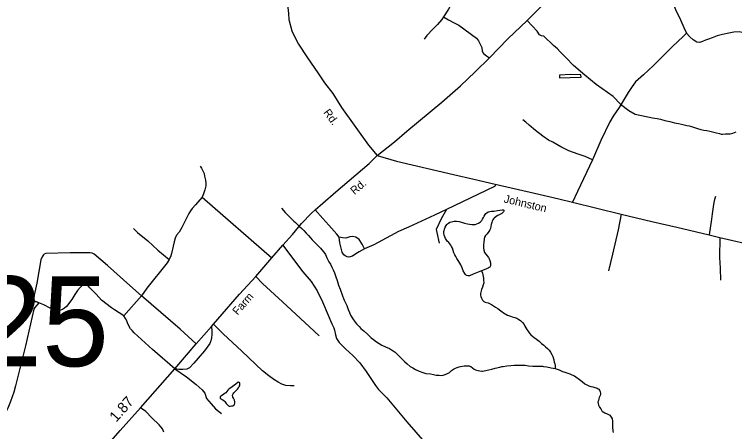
# Model space of a CAD drawing. Extents: x 2220236 to 2384410, y 720751 to 894131.
# Drawn here: x 2354215 to 2362764, y 851685 to 856634 of the extents above; entities that cross this region are included whole.
import ezdxf

# ---------------------------------------------------------------- set-up
doc = ezdxf.new("R2010")
doc.units = 0
doc.layers.add('Default', color=7, linetype='Continuous')

msp = doc.modelspace()

# ---------------------------------------------------------------- linework, layer by layer
at = {"layer": 'Default'}
for p, q in [((2356444.2, 854466.6), (2357269.2, 853745.2)), ((2355725.3, 853297.2), (2355513, 853057.4))]:
    msp.add_line(p, q, dxfattribs=at)
for points in [[(2357204, 859144.5), (2357229.2, 858915.3), (2357254.4, 858639.8), (2357304.9, 858181.3), (2357315.4, 858019.3), (2357370.3, 857523.2), (2357405.8, 857215.9), (2357441.5, 856896.2), (2357466.7, 856643.8), (2357473, 856572.3), (2357508.8, 856439.8), (2357542.4, 856361.9), (2357586.5, 856279.9), (2357695.8, 856120.1), (2357815.6, 855941.3), (2357897.6, 855821.4), (2357996.1, 855697.1), (2358099.3, 855531.1), (2358418.1, 855083.2), (2358522.8, 854959.7)], [(2360135.3, 858034.2), (2360061.7, 857843.3), (2360019.1, 857724.9), (2359972.8, 857580.3), (2359939.9, 857494), (2359932.2, 857465.8), (2359920.4, 857451.8), (2359900.7, 857433.5), (2359852.9, 857419), (2359801.2, 857396.3), (2359777.3, 857374.1), (2359763.6, 857355.9), (2359734.2, 857307.5), (2359656, 857170.6), (2359591.4, 857051.9), (2359514.8, 856928.9), (2359428.5, 856798), (2359367.7, 856695.4), (2359308.2, 856605.8)], [(2361901.8, 857207.1), (2361943.7, 857019.9), (2361970.3, 856936.1), (2362013.2, 856817.5), (2362062.3, 856692.7), (2362121.5, 856570), (2362160.4, 856480), (2362194.1, 856409.5)], [(2358522.8, 854959.7), (2358724.8, 855124), (2358873.1, 855249.8), (2359288.8, 855594.5), (2359509.5, 855784.7), (2359683.2, 855952.4), (2359853.9, 856119), (2360073.6, 856343), (2360300.5, 856559.8), (2360681.7, 856943.2)], [(2359308.2, 856605.8), (2359287.2, 856574.5), (2359235.8, 856513.7), (2359182.6, 856459.2), (2359111.5, 856382.4), (2359078, 856342)], [(2359308.2, 856605.8), (2359369.5, 856571), (2359432.9, 856534.2), (2359492.2, 856507.6), (2359701.7, 856351.5), (2359722, 856319.7), (2359761.9, 856241.8), (2359768.1, 856198.8), (2359784.4, 856168.1), (2359817.1, 856141.5), (2359853.9, 856119)], [(2361409.4, 855569.1), (2361322.3, 855658.8), (2361119.2, 855804), (2360984.6, 855914.8), (2360852.7, 856028.3), (2360760.3, 856120.7), (2360691.8, 856189.3), (2360662.7, 856223.7), (2360612.6, 856265.9), (2360498.7, 856373.7), (2360470.1, 856377.8), (2360449.7, 856390), (2360421.1, 856435), (2360300.5, 856559.8)], [(2362194.1, 856409.5), (2362151.2, 856370.6), (2362026.5, 856254), (2361918.2, 856147.7), (2361801.7, 856029.1), (2361683.1, 855918.6), (2361589.1, 855832.7), (2361546.2, 855777.5), (2361499.2, 855705.9)], [(2363117.9, 856339.9), (2363044.3, 856366.5), (2362968.7, 856382.9), (2362913.5, 856399.2), (2362852.2, 856419.7), (2362819.5, 856425.8), (2362756.1, 856423.8), (2362694.8, 856411.5), (2362619.2, 856397.2), (2362557.9, 856380.8), (2362496.7, 856356.9), (2362453, 856338.5), (2362419.1, 856328.2), (2362381.1, 856312.3), (2362348.4, 856302.1), (2362315.7, 856306.2), (2362272.8, 856332.8), (2362233.9, 856367.5), (2362194.1, 856409.5)], [(2360686, 855882.7), (2360810, 855884.5), (2360941.8, 855889.9), (2360937.6, 855918.6), (2360815.4, 855920.9), (2360685.5, 855911.6), (2360686, 855882.7)], [(2361499.2, 855705.9), (2361394.9, 855528), (2361323.4, 855425.8), (2361282.5, 855358.3), (2361176.3, 855137.4), (2361078.6, 854910.3)], [(2361409.4, 855569.1), (2361507, 855493.8), (2361583.5, 855449), (2361787.6, 855408.6), (2361843.7, 855401), (2361885.8, 855389.6), (2361936, 855375.9), (2361994.2, 855363.5), (2362048.3, 855349.3), (2362096.6, 855339.8), (2362132.7, 855332.4), (2362164.5, 855325.5), (2362196.7, 855317.6), (2362222.8, 855311.5), (2362251.1, 855303.4), (2362289.3, 855291.9), (2362323.2, 855281.1), (2362361.4, 855269.6), (2362399.5, 855261.3), (2362433.5, 855256.1), (2362469.6, 855250), (2362515.6, 855238.8), (2362547.9, 855229.6), (2362584, 855219.6), (2362602.6, 855214.4), (2362620, 855214.5), (2362654.1, 855216.5), (2362678, 855216.9), (2362712.1, 855218.9), (2362743.9, 855226.1), (2362781.8, 855239.8)], [(2361078.6, 854910.3), (2360990.3, 854947.3), (2360907.9, 854974.4), (2360795.3, 855017), (2360702.8, 855063.8), (2360606.2, 855116.7), (2360555.9, 855142.1), (2360485.5, 855191.2), (2360400.6, 855256.2), (2360323.9, 855319.3), (2360285.4, 855356.7), (2360249.1, 855384.2)], [(2355169.9, 851353.9), (2355471, 851698.1), (2355713.4, 851968.3), (2356120.1, 852431.3), (2356373.7, 852727.2), (2356554.5, 852931.9), (2356577, 852959.1), (2356885.6, 853314), (2357078.9, 853524.3), (2357269.2, 853745.2), (2357402.3, 853897), (2357514.8, 854023.8), (2357624.7, 854155.2), (2357741.2, 854276.7), (2357784.5, 854316.3), (2357874.5, 854396), (2358029.8, 854529), (2358426, 854866.5), (2358522.8, 854959.7)], [(2358522.8, 854959.7), (2358751.3, 854891), (2359428.8, 854736.5), (2359670, 854681.3), (2359923.4, 854620), (2360388.4, 854512.6), (2360675.5, 854446.1), (2360838, 854406.3), (2361417.4, 854266.2), (2361779.2, 854178.2), (2362079.6, 854108.7), (2362460.8, 854017.7), (2362589.6, 853987), (2363037.2, 853884.8)], [(2361078.6, 854910.3), (2360899.3, 854535.1), (2360838, 854406.3)], [(2356419, 854834.5), (2356437.3, 854808.8), (2356466, 854747.2), (2356472.3, 854715.2), (2356485, 854669.3), (2356487.3, 854631.4), (2356485.6, 854599.5), (2356474.3, 854553.2), (2356460.9, 854505), (2356444.2, 854466.6)], [(2359923.4, 854620), (2359921.4, 854601.6), (2359915.2, 854593.4), (2359341.9, 854320.4)], [(2356444.2, 854466.6), (2356366.5, 854376.1), (2356324.9, 854331.6), (2356303.3, 854303.3), (2356283.7, 854273.1), (2356250.6, 854200.7), (2356203.7, 854106.1), (2356172.5, 854051.8), (2356140.8, 854013.5), (2356123.2, 853979.2), (2356109.8, 853935), (2356081.4, 853798.8), (2356071.8, 853768.6), (2356050.3, 853726.5)], [(2362536.4, 854473.7), (2362524.2, 854436.9), (2362518, 854404.2), (2362508.9, 854351.7), (2362495.8, 854269.6), (2362490.5, 854203.5), (2362460.8, 854017.7)], [(2357384.4, 854335.7), (2357428.8, 854284), (2357455.2, 854258.2), (2357465.4, 854248.7), (2357487.6, 854226.7), (2357511.9, 854203), (2357532.1, 854183.2), (2357550.5, 854165.9), (2357572.7, 854143.8), (2357599.1, 854118), (2357625.3, 854094.4), (2357649.5, 854072.5), (2357680.1, 854039.2), (2357706.2, 854011.4), (2357728.6, 853985.4), (2357748.9, 853961.6), (2357771.2, 853937.9), (2357795.5, 853914.3), (2357821.2, 853888.1), (2357848.2, 853861.3), (2357864.4, 853841.6), (2357886.6, 853813.7), (2357907.1, 853784.3), (2357925.4, 853746.3), (2357948, 853700.6), (2357966.2, 853672.5), (2357984.7, 853636.5), (2357999.1, 853604.9), (2358013.5, 853567.1), (2358032.2, 853519.3), (2358046.7, 853477.2), (2358061.4, 853423.7), (2358081.8, 853373.6), (2358110.9, 853296), (2358123.1, 853262.1), (2358129.4, 853244.3), (2358160.3, 853179.3), (2358176.9, 853134.6), (2358191.2, 853097.5), (2358205.7, 853065.2), (2358232.1, 853021.4), (2358258.6, 852983.7), (2358276.8, 852962.5), (2358305.4, 852930.8), (2358327.6, 852908.7), (2358366.1, 852874.9), (2358406.2, 852842), (2358451, 852797.9), (2358478.1, 852776.1), (2358512.9, 852751.2), (2358545.6, 852731.2), (2358577.9, 852712.2), (2358620, 852692.6), (2358668.3, 852669), (2358692.8, 852656.2), (2358710.6, 852644.4), (2358733, 852627.3), (2358759.3, 852602.1), (2358787.7, 852574.7), (2358813.7, 852546.9), (2358844.1, 852518.6), (2358876.5, 852489.7), (2358914.5, 852459.1), (2358943.2, 852439.9), (2358975.4, 852422.2), (2359019.2, 852402.7), (2359063.9, 852385.8), (2359100.1, 852375.8), (2359154.2, 852368.8), (2359188.3, 852361.3), (2359220.4, 852355.1), (2359256.9, 852352.7), (2359290.4, 852352.4), (2359305.7, 852354.7), (2359318.1, 852356.8), (2359348.2, 852368.5), (2359377.9, 852387.2), (2359403.6, 852409.5), (2359427.2, 852425.9), (2359451.3, 852438.4), (2359471, 852446.8), (2359493, 852454.9), (2359510.9, 852458.9), (2359535, 852463.2), (2359554.9, 852465.6), (2359578.5, 852466.6), (2359595, 852465.6), (2359613.1, 852464.1), (2359622.7, 852461.2), (2359631.1, 852456.6), (2359651.1, 852441), (2359671.4, 852427.1), (2359689.4, 852418.6), (2359717.6, 852411.6), (2359761.6, 852403.5), (2359772.8, 852404), (2359791.7, 852406.4)], [(2358071.6, 853990.2), (2358042.1, 854025.9), (2357948, 854134.3), (2357874.5, 854212), (2357784.5, 854316.3)], [(2359341.9, 854320.4), (2359203, 854252.9), (2358892.9, 854110.4), (2358775.6, 854059), (2358677.7, 854005.4), (2358479.4, 853899.1), (2358371.1, 853853.8)], [(2359341.9, 854320.4), (2359313.3, 854265.1), (2359279.5, 854207.1), (2359223.1, 854084.3), (2359227.4, 854048.5), (2359255, 853920.8)], [(2359404.3, 854173.8), (2359434.3, 854179.9), (2359462.5, 854180.1), (2359494.5, 854176.5), (2359522.6, 854171.1), (2359558.5, 854159.4), (2359592.7, 854150.3), (2359616.8, 854146.4), (2359644.9, 854142.6), (2359665, 854140.8), (2359684.9, 854143.2), (2359704.7, 854149), (2359724.7, 854157.3), (2359746.4, 854172), (2359762.1, 854188.4), (2359772, 854204.2), (2359782, 854223.7), (2359791.8, 854242.1), (2359801.3, 854258.9), (2359811.3, 854270.8), (2359823, 854281.2), (2359837.1, 854290.6), (2359842.8, 854293.5), (2359858.8, 854297.4), (2359879, 854299.9), (2359904.9, 854301.6), (2359948.9, 854308.3), (2359976.6, 854312.7), (2360004.7, 854317.1), (2360017.8, 854317), (2360024.6, 854311.4), (2360025, 854300.9), (2360018.9, 854290.8), (2360013.3, 854283), (2360001.2, 854272.7), (2359983.3, 854263.1), (2359953.6, 854248.8), (2359933.8, 854236.5), (2359910, 854215.8), (2359902.1, 854207.9)], [(2361417.4, 854266.2), (2361380.5, 854080.3), (2361315.9, 853789.5), (2361266.4, 853591)], [(2359760, 853591.6), (2359721.6, 853575.3), (2359658.9, 853551.4), (2359618.2, 853534.3), (2359608.1, 853533.9), (2359596.2, 853534), (2359582, 853537.7), (2359568, 853549.3), (2359559.7, 853561.4), (2359543.3, 853593.6), (2359529.1, 853627.5), (2359514.5, 853663), (2359502.4, 853684.5), (2359492.2, 853703.1), (2359467.8, 853738.2), (2359453.4, 853760.6), (2359441, 853782.1), (2359432.2, 853804), (2359422.5, 853833.8), (2359414.2, 853859.1), (2359403.8, 853881.6), (2359395.6, 853896.1), (2359383.4, 853913.6), (2359370.1, 853926.9), (2359353.3, 853945.2), (2359341.1, 853962.8), (2359332.9, 853977.2), (2359322.6, 853996.5), (2359316.2, 854016.6), (2359314, 854038.8), (2359313.8, 854058.5), (2359315.6, 854070.7), (2359319.6, 854086.6), (2359328.5, 854108.3), (2359338.9, 854129.1), (2359348.9, 854141), (2359356.7, 854151.1), (2359366.5, 854159.1), (2359382.6, 854168), (2359404.3, 854173.8)], [(2359902.1, 854207.9), (2359894, 854197.7), (2359886.5, 854182), (2359880.6, 854165.4), (2359873.4, 854141.1), (2359869, 854119.6), (2359865.4, 854094.8), (2359859.5, 854079.2), (2359845.9, 854058.9), (2359838.1, 854048.7), (2359821.8, 854029), (2359808.5, 854010.4), (2359796.5, 853990.3), (2359790.7, 853970.3), (2359785.5, 853930.1), (2359783.6, 853905.4), (2359783.9, 853880.8), (2359784.3, 853864.4), (2359788.3, 853836.6), (2359794.7, 853810.6), (2359809, 853788.3), (2359825.2, 853769.2), (2359841.4, 853750.8), (2359851.3, 853734.8), (2359859.9, 853715.5), (2359866.3, 853688.8), (2359866.7, 853663.3), (2359864.9, 853651), (2359856.9, 853637.6), (2359850.9, 853630.8), (2359837.1, 853622.7), (2359817.1, 853614.6), (2359769.3, 853596.3), (2359760, 853591.6)], [(2355630.1, 854093.3), (2355676.7, 854045.8), (2355797.8, 853947.3), (2355919.1, 853838.8), (2356050.3, 853726.5)], [(2358371.1, 853853.8), (2358342.5, 853909.4), (2358308, 853965), (2358267.6, 853992.6), (2358231.5, 854000.1), (2358197.4, 853995.2), (2358148.3, 853978.8), (2358107.5, 853982.9), (2358071.6, 853990.2)], [(2358371.1, 853853.8), (2358305.7, 853819.1), (2358268, 853792.5), (2358226.3, 853766), (2358186.5, 853755.6), (2358166.4, 853757.3), (2358142.3, 853769.2), (2358126.1, 853782.9), (2358105.7, 853812.7), (2358078.5, 853926.2), (2358071.6, 853990.2)], [(2362589.6, 853987), (2362583.4, 853749.8), (2362591.6, 853625), (2362595.7, 853481.9)], [(2357402.3, 853897), (2357527.8, 853726.1), (2357637.4, 853580), (2357737.5, 853465.5), (2357809.1, 853355.1), (2357870.4, 853226.2), (2357937.8, 853066.7), (2357982.8, 852964.4), (2358005.3, 852915.4), (2358013.4, 852886.7), (2358025.7, 852831.5), (2358038, 852790.6), (2358069.5, 852741), (2358144.4, 852665.8), (2358233.4, 852589), (2358313.9, 852502.2), (2358391.6, 852397.9), (2358436.5, 852326.4), (2358499.9, 852232.3), (2358536.7, 852185.2), (2358581.6, 852140.3), (2358633.7, 852084), (2358874.9, 851799.7), (2359220.3, 851400.9)], [(2355725.3, 853297.2), (2355586.9, 853417), (2355319.3, 853654), (2355160.9, 853790), (2355138.5, 853801.2), (2355116.1, 853805.4), (2354877.9, 853804), (2354586.4, 853798.4), (2354566.8, 853790), (2354558.4, 853781.6), (2354544.4, 853759.2), (2354527.6, 853724.1), (2354479.9, 853446.5), (2354447.7, 853302.1), (2354444.9, 853262.8), (2354447.7, 853241.8), (2354456.1, 853229.2), (2354472.9, 853229.2), (2354486.9, 853225), (2354505.1, 853213.7)], [(2356050.3, 853726.5), (2356026.8, 853686.1), (2355786.3, 853387.6), (2355725.3, 853297.2)], [(2359760, 853591.6), (2359769.6, 853564.1), (2359775.9, 853546.3), (2359782.5, 853506.5), (2359784.9, 853480.4), (2359785.2, 853448.2), (2359779.5, 853426), (2359769.8, 853400), (2359758.2, 853370), (2359750.3, 853337.8), (2359748.7, 853322), (2359748.7, 853304), (2359751.7, 853288.7), (2359759.4, 853269.3), (2359771.5, 853245.8), (2359785.9, 853230), (2359801.7, 853220.8), (2359818, 853214.9), (2359837.9, 853210.8), (2359856.2, 853205), (2359876.3, 853193.6), (2359900.4, 853175.6), (2359924.6, 853160.2), (2359952.9, 853144.3), (2359989.1, 853116.9), (2360031.3, 853087.4), (2360048.5, 853078.3), (2360067.6, 853067.5), (2360102, 853054.2), (2360123.9, 853046.2), (2360154.1, 853038.3), (2360180.1, 853028.8), (2360204.3, 853015), (2360220.6, 853003.2), (2360244.9, 852978), (2360265.2, 852954.2), (2360275.5, 852935.9), (2360287.5, 852914.1), (2360295.8, 852898), (2360308, 852878.8), (2360324.4, 852856.5), (2360346.7, 852832.8), (2360362.7, 852818.7), (2360385, 852801.5), (2360411.1, 852781.3), (2360443.3, 852756.3), (2360471.9, 852732.2), (2360498.1, 852708.7), (2360520.3, 852688.9), (2360542.4, 852669.5), (2360560.6, 852649.5), (2360578.9, 852627.3), (2360595.5, 852600.1), (2360605.7, 852574.2), (2360616.1, 852537.9), (2360622.4, 852510.3), (2360630.9, 852488.3), (2360632.9, 852470.3), (2360633.1, 852450.6), (2360633.4, 852435.9), (2360633.5, 852432.6)], [(2357078.9, 853524.3), (2357158.8, 853442.3), (2357396.3, 853223.5), (2357715.8, 852929.1), (2357831.4, 852819.7)], [(2355513, 853057.4), (2355403.8, 853130.8), (2355365.5, 853152.5), (2355248.2, 853244.6), (2355185.1, 853314), (2355111.5, 853391.8), (2355090.4, 853414.9), (2355070.6, 853421.3), (2355055.8, 853423.4), (2355039, 853421.3), (2355015.9, 853412.8), (2354994.9, 853393.9), (2354965.5, 853358.2), (2354931.8, 853309.8), (2354896.1, 853253), (2354831.4, 853168), (2354809.2, 853147.8), (2354786.8, 853135.2), (2354774.2, 853128.2), (2354753.2, 853122.6), (2354736.1, 853120.9), (2354684.5, 853132.4), (2354641.1, 853150.6), (2354562.6, 853188.5), (2354526.2, 853203.9), (2354505.1, 853213.7)], [(2356373.7, 852727.2), (2356182.2, 852900.3), (2355725.3, 853297.2)], [(2354505.1, 853213.7), (2354457.5, 853159), (2354446.3, 853136.6), (2354346.1, 852703.3), (2354227, 852229.4), (2354208.8, 852152.3), (2354167.4, 852041.5), (2354136.6, 851964.4), (2354094.6, 851874.7)], [(2356120.1, 852431.3), (2355854.6, 852659.9), (2355637.4, 852857.6), (2355612.1, 852882.8), (2355594.4, 852903.3), (2355563.1, 852962.7), (2355548.7, 852998.5), (2355534, 853027.9), (2355513, 853057.4)], [(2356554.5, 852931.9), (2356558.7, 852881.4), (2356557.3, 852836.6), (2356553.1, 852797.3), (2356547.5, 852762.2), (2356534.9, 852728.6), (2356471.8, 852643.1), (2356344.3, 852495.8), (2356291.8, 852441.8), (2356260.2, 852424.3), (2356212.6, 852422.9), (2356167.8, 852422.9), (2356120.1, 852431.3)], [(2357534.7, 852229.4), (2357492.7, 852226.6), (2357436.6, 852233.6), (2357390.4, 852247.6), (2357344.1, 852270.1), (2357293.7, 852302.3), (2357233.4, 852347.2), (2357160.6, 852407.5), (2356915.3, 852637.4), (2356692.5, 852846.4), (2356577, 852959.1)], [(2359791.7, 852406.4), (2359847.6, 852418.5), (2359883.4, 852427.5), (2359923.4, 852435.7), (2359975.1, 852448.3), (2360000.4, 852455.9), (2360017, 852459.2), (2360061.1, 852463.4), (2360106.9, 852467.8), (2360149, 852472.9), (2360195, 852473.1), (2360237, 852473.8), (2360278.7, 852472.3), (2360319, 852466.7), (2360369, 852462.8), (2360437.1, 852460), (2360483, 852460.3), (2360496.5, 852459.2), (2360533.3, 852451.5), (2360585.2, 852442.1), (2360633.5, 852432.6)], [(2356120.1, 852431.3), (2356258.8, 852336), (2356372.3, 852243.4), (2356445.2, 852181.7), (2356476, 852141.1), (2356495.7, 852079.4), (2356550.3, 852013.5), (2356603.4, 851953.7), (2356672.1, 851900.5)], [(2360633.5, 852432.6), (2360679.5, 852416.4), (2360719.9, 852399.4), (2360736.8, 852393.5), (2360759.8, 852386.2), (2360794, 852376.2), (2360809.7, 852370.2), (2360832.4, 852360.3), (2360861.6, 852345.1), (2360880.4, 852333.7), (2360921, 852304.2), (2360955.2, 852278.4), (2360987.5, 852252.8), (2361009.6, 852240.6), (2361031.8, 852229), (2361056, 852221.1), (2361079.9, 852215.5), (2361104.1, 852210), (2361120, 852206.3), (2361132.3, 852201.9), (2361144.4, 852194.2), (2361150.2, 852190.5), (2361160.5, 852178.5), (2361168.9, 852158.4), (2361172.9, 852140.6), (2361171.1, 852129), (2361167.4, 852114.7), (2361157.5, 852090.7), (2361151.7, 852072.4), (2361147.9, 852054.2), (2361142, 852036.6), (2361142.4, 852018.5), (2361146.5, 852000.6), (2361160.9, 851976.6), (2361175.2, 851955.2), (2361187.3, 851932.7), (2361193.2, 851925.4), (2361201.6, 851919.2), (2361223.8, 851907), (2361249.9, 851895.9), (2361267.9, 851887.4), (2361284.1, 851878.3), (2361292, 851868.7), (2361300.4, 851856), (2361310.7, 851836.7), (2361314.9, 851814.9), (2361315.3, 851788.6), (2361315.5, 851760.7), (2361315.7, 851738.4), (2361318.2, 851694.2), (2361320.6, 851674.6)], [(2356728.1, 852019.5), (2356744.3, 852002.1), (2356754.5, 851991.7), (2356764.5, 851988.8), (2356776.3, 851988.6), (2356792.4, 851989.9), (2356808.3, 851992.2), (2356818.3, 851998.5), (2356826.1, 852007.1), (2356830.1, 852022.7), (2356829.8, 852036.8), (2356825.7, 852057), (2356815.6, 852080.5), (2356809.2, 852092.4), (2356806.6, 852099.8), (2356804.9, 852108.6), (2356804.9, 852116.8), (2356806.9, 852124.5), (2356810.8, 852132.8), (2356820.7, 852147), (2356842.2, 852166.9), (2356852.3, 852177.2), (2356862, 852189.1), (2356873.8, 852205), (2356883.7, 852219.5), (2356889.7, 852233.5), (2356891.3, 852243.4), (2356891.4, 852257.6), (2356889.1, 852264), (2356882.3, 852269.3), (2356875, 852271.7), (2356869.2, 852269.8), (2356843.2, 852247.4), (2356815.5, 852226.6), (2356785.9, 852204.7), (2356765.1, 852190.7), (2356749.6, 852176.9), (2356736.5, 852160), (2356724.6, 852145.7), (2356716.7, 852139.5), (2356685.1, 852116.8), (2356665.2, 852104.5), (2356656.4, 852096), (2356657.3, 852088.8), (2356659.3, 852080.7), (2356663.5, 852074.9), (2356679.6, 852067.4), (2356689.7, 852061.2), (2356703.8, 852051.3), (2356711.7, 852043.4), (2356720.1, 852031.3), (2356728.1, 852019.5)], [(2355987.8, 851680.3), (2355973.5, 851719.1), (2355934.6, 851766.2), (2355846.7, 851850), (2355776.6, 851922), (2355713.4, 851968.3)]]:
    msp.add_lwpolyline(points, dxfattribs=at)

# ---------------------------------------------------------------- texts
for s, height, rotation, p in [('Rd.', 95, 306.28661, (2357877.5, 855469.3)), ('Rd.', 95, 39.83968, (2358251.5, 854489.9)), ('Johnston', 95, 346.71895, (2360018.9, 854404.3)), ('Farm', 95, 48.25933, (2356863.2, 853060.7)), ('1.87', 125, 48.10549, (2355423.5, 851790.9))]:
    msp.add_text(s, height=height, rotation=rotation, dxfattribs=at).set_placement(p)
msp.add_text('225', height=1066.27, dxfattribs=at).set_placement((2352958.3, 852460.6))

doc.saveas('drawing.dxf')
